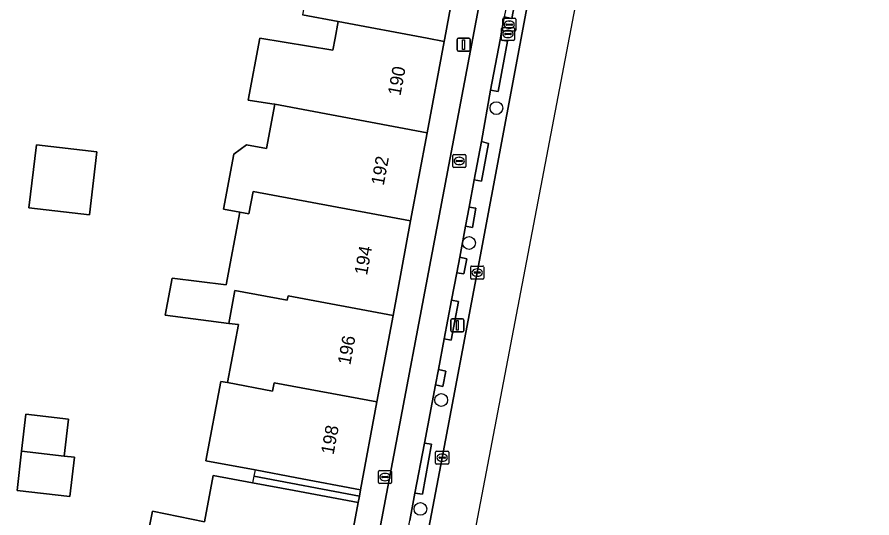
# Model space of a CAD drawing. Extents: x 161258 to 161838, y 380833 to 381727.
# Drawn here: x 161770.2 to 161835.8, y 381463.2 to 381501.6 of the extents above; entities that cross this region are included whole.
import ezdxf

# ---------------------------------------------------------------- set-up
doc = ezdxf.new("R2010")
doc.units = 0
for name, color, linetype in [('IMGEO_Berm_open', 7, 'Continuous'), ('IMGEO_Boom', 7, 'Continuous'), ('IMGEO_Brandkraan', 7, 'Continuous'), ('IMGEO_Erf', 7, 'Continuous'), ('IMGEO_Fietspad_open', 7, 'Continuous'), ('IMGEO_Kolk', 7, 'Continuous'), ('IMGEO_Lichtmast', 7, 'Continuous'), ('IMGEO_Pand', 7, 'Continuous'), ('IMGEO_Pand_nummerreeks', 7, 'Continuous'), ('IMGEO_Pand_overbouw', 7, 'Continuous'), ('IMGEO_Rijbaan_regionaal_gesloten', 7, 'Continuous'), ('IMGEO_Rioolput', 7, 'Continuous'), ('IMGEO_Voetpad_open', 7, 'Continuous')]:
    doc.layers.add(name, color=color, linetype=linetype)

msp = doc.modelspace()

# ---------------------------------------------------------------- linework, layer by layer
at = {"layer": 'IMGEO_Berm_open'}
for points in [[(161805.513, 381482.046), (161808.875, 381500), (161812.487, 381519.293), (161812.558, 381519.511)], [(161808.598, 381503.831), (161808.168, 381501.508), (161807.583, 381501.645), (161807.282, 381499.872), (161807.834, 381499.778), (161807.133, 381495.917), (161806.523, 381496.01), (161805.852, 381492.09), (161806.382, 381491.945), (161805.843, 381489.053), (161805.293, 381489.139), (161804.896, 381487.045), (161805.419, 381486.971), (161805.145, 381485.511), (161804.621, 381485.594), (161804.171, 381483.22), (161804.731, 381483.102), (161804.488, 381481.952), (161803.946, 381482.034), (161803.55, 381479.94), (161804.089, 381479.832), (161803.523, 381476.874), (161802.986, 381476.963), (161802.541, 381474.615), (161803.117, 381474.488), (161802.874, 381473.327), (161802.318, 381473.437), (161801.475, 381468.984), (161802.019, 381468.902), (161801.32, 381465.054), (161800.746, 381465.136), (161800.35, 381463.048)], [(161798.642, 381445.853), (161802.827, 381467.862), (161805.513, 381482.046)]]:
    msp.add_lwpolyline(points, dxfattribs=at)
at = {"layer": 'IMGEO_Boom'}
for centre in [(161806.989, 381494.646), (161804.889, 381484.311), (161802.754, 381472.278), (161801.159, 381463.936)]:
    msp.add_circle(centre, 0.489, dxfattribs=at)
at = {"layer": 'IMGEO_Brandkraan'}
for p, q in [((161797.948, 381465.952), (161797.948, 381466.804)), ((161798.023, 381466.878), (161798.875, 381466.878)), ((161798.436, 381466.658), (161798.461, 381466.658)), ((161798.949, 381466.804), (161798.949, 381465.952)), ((161798.207, 381466.372), (161798.207, 381466.384)), ((161798.645, 381466.335), (161798.247, 381466.335)), ((161798.25, 381466.421), (161798.648, 381466.421)), ((161798.459, 381466.098), (161798.434, 381466.098)), ((161798.691, 381466.384), (161798.691, 381466.372)), ((161798.875, 381465.878), (161798.023, 381465.878))]:
    msp.add_line(p, q, dxfattribs=at)
for points in [[(161797.948, 381465.952), (161797.948, 381466.804)], [(161798.023, 381466.878), (161798.875, 381466.878)], [(161798.949, 381466.804), (161798.949, 381465.952)], [(161798.875, 381465.878), (161798.023, 381465.878)]]:
    msp.add_lwpolyline(points, dxfattribs=at)
for centre, radius, start, end in [((161798.025, 381466.802), 0.0765, 91.55205, 178.44795), ((161798.025, 381466.802), 0.0765, 91.55205, 178.44795), ((161798.873, 381466.802), 0.0765, 1.55205, 88.44795), ((161798.873, 381466.802), 0.0765, 1.55205, 88.44795), ((161798.247, 381466.381), 0.0403, 85.87752, 175.75265), ((161798.244, 381466.371), 0.0366, 178.93798, 274.71019), ((161798.648, 381466.378), 0.043, 264.86636, 352.45326), ((161798.652, 381466.383), 0.0386, 1.73085, 96.63898), ((161798.025, 381465.954), 0.0765, 181.55205, 268.44795), ((161798.025, 381465.954), 0.0765, 181.55205, 268.44795), ((161798.873, 381465.954), 0.0765, 271.55205, 358.44795), ((161798.873, 381465.954), 0.0765, 271.55205, 358.44795)]:
    msp.add_arc(centre, radius, start, end, dxfattribs=at)
for centre, major_axis, ratio, start_param, end_param in [((161798.435, 381466.378), (-0.387, 0.002), 0.722429, 4.712389, 7.853982), ((161798.46, 381466.378), (-0.39, 0.002), 0.717154, 1.570796, 4.712389)]:
    msp.add_ellipse(centre, major_axis=major_axis, ratio=ratio, start_param=start_param, end_param=end_param, dxfattribs=at)
at = {"layer": 'IMGEO_Erf'}
msp.add_lwpolyline([(161779.973, 381460.541), (161780.625, 381463.756), (161784.614, 381462.947), (161785.28, 381466.508), (161788.283, 381465.945), (161791.478, 381465.346), (161796.391, 381464.426), (161796.482, 381464.918), (161796.574, 381465.41), (161791.679, 381466.328), (161788.485, 381466.926), (161784.724, 381467.63), (161785.864, 381473.71), (161786.375, 381473.614), (161787.212, 381478.056), (161786.468, 381478.151), (161781.6, 381478.771), (161782.137, 381481.619), (161786.259, 381481.094), (161787.311, 381486.673), (161786.068, 381486.907), (161786.862, 381491.115), (161787.825, 381491.834), (161789.357, 381491.545), (161789.997, 381494.94), (161789.767, 381494.983), (161787.969, 381495.258), (161788.862, 381500), (161794.446, 381499.089), (161794.618, 381500), (161794.859, 381501.276), (161792.127, 381501.787)], dxfattribs=at)
for points in [[(161771.153, 381487.018), (161771.728, 381491.845), (161776.363, 381491.293), (161775.788, 381486.466)], [(161770.913, 381471.184), (161774.182, 381470.808), (161773.858, 381467.981), (161774.641, 381467.89), (161774.295, 381464.883), (161770.243, 381465.349), (161770.589, 381468.362)]]:
    msp.add_lwpolyline(points, close=True, dxfattribs=at)
at = {"layer": 'IMGEO_Fietspad_open'}
for points in [[(161809.91, 381525.057), (161805.168, 381500), (161795.911, 381451.079), (161792.085, 381430.647), (161788.338, 381413.247)], [(161796.257, 381441.443), (161796.987, 381445.294), (161797.266, 381446.765), (161798.054, 381450.925), (161798.845, 381455.103), (161799.284, 381457.419), (161799.564, 381458.899), (161800.35, 381463.048), (161800.746, 381465.136), (161801.475, 381468.984), (161802.318, 381473.437), (161802.541, 381474.615), (161802.986, 381476.963), (161803.55, 381479.94), (161803.946, 381482.034), (161804.171, 381483.22), (161804.621, 381485.594), (161804.896, 381487.045), (161805.293, 381489.139), (161805.852, 381492.09), (161806.523, 381496.01), (161807.282, 381499.872), (161807.583, 381501.645)]]:
    msp.add_lwpolyline(points, dxfattribs=at)
at = {"layer": 'IMGEO_Kolk'}
for p, q in [((161805.015, 381481.62), (161805.015, 381482.472)), ((161805.09, 381482.546), (161805.942, 381482.546)), ((161806.016, 381482.472), (161806.016, 381481.62)), ((161805.274, 381482.04), (161805.274, 381482.052)), ((161805.712, 381482.003), (161805.314, 381482.003)), ((161805.317, 381482.089), (161805.715, 381482.089)), ((161805.526, 381481.766), (161805.501, 381481.766)), ((161805.503, 381482.326), (161805.528, 381482.326)), ((161805.758, 381482.052), (161805.758, 381482.04)), ((161805.942, 381481.546), (161805.09, 381481.546)), ((161802.329, 381467.437), (161802.329, 381468.289)), ((161802.404, 381468.363), (161803.256, 381468.363)), ((161802.817, 381468.143), (161802.842, 381468.143)), ((161803.33, 381468.289), (161803.33, 381467.437)), ((161803.256, 381467.363), (161802.404, 381467.363)), ((161802.588, 381467.857), (161802.588, 381467.869)), ((161803.026, 381467.82), (161802.628, 381467.82)), ((161802.631, 381467.906), (161803.029, 381467.906)), ((161802.84, 381467.583), (161802.815, 381467.583)), ((161803.072, 381467.869), (161803.072, 381467.857))]:
    msp.add_line(p, q, dxfattribs=at)
for points in [[(161805.015, 381481.62), (161805.015, 381482.472)], [(161805.09, 381482.546), (161805.942, 381482.546)], [(161806.016, 381482.472), (161806.016, 381481.62)], [(161805.942, 381481.546), (161805.09, 381481.546)], [(161802.329, 381467.437), (161802.329, 381468.289)], [(161802.404, 381468.363), (161803.256, 381468.363)], [(161803.33, 381468.289), (161803.33, 381467.437)], [(161803.256, 381467.363), (161802.404, 381467.363)]]:
    msp.add_lwpolyline(points, dxfattribs=at)
for centre, radius, start, end in [((161805.092, 381482.47), 0.0765, 91.55205, 178.44795), ((161805.092, 381482.47), 0.0765, 91.55205, 178.44795), ((161805.94, 381482.47), 0.0765, 1.55205, 88.44795), ((161805.94, 381482.47), 0.0765, 1.55205, 88.44795), ((161805.314, 381482.049), 0.0403, 85.87752, 175.75265), ((161805.311, 381482.039), 0.0366, 178.93798, 274.71019), ((161805.715, 381482.046), 0.043, 264.86636, 352.45326), ((161805.719, 381482.051), 0.0386, 1.73085, 96.63898), ((161805.092, 381481.622), 0.0765, 181.55205, 268.44795), ((161805.092, 381481.622), 0.0765, 181.55205, 268.44795), ((161805.94, 381481.622), 0.0765, 271.55205, 358.44795), ((161805.94, 381481.622), 0.0765, 271.55205, 358.44795), ((161802.406, 381468.287), 0.0765, 91.55205, 178.44795), ((161802.406, 381468.287), 0.0765, 91.55205, 178.44795), ((161803.254, 381468.287), 0.0765, 1.55205, 88.44795), ((161803.254, 381468.287), 0.0765, 1.55205, 88.44795), ((161802.406, 381467.439), 0.0765, 181.55205, 268.44795), ((161802.406, 381467.439), 0.0765, 181.55205, 268.44795), ((161802.628, 381467.866), 0.0403, 85.87752, 175.75265), ((161802.625, 381467.856), 0.0366, 178.93798, 274.71019), ((161803.029, 381467.863), 0.043, 264.86636, 352.45326), ((161803.033, 381467.868), 0.0386, 1.73085, 96.63898), ((161803.254, 381467.439), 0.0765, 271.55205, 358.44795), ((161803.254, 381467.439), 0.0765, 271.55205, 358.44795)]:
    msp.add_arc(centre, radius, start, end, dxfattribs=at)
for centre, major_axis, ratio, start_param, end_param in [((161805.502, 381482.046), (-0.387, 0.002), 0.722429, 4.712389, 7.853982), ((161805.527, 381482.046), (-0.39, 0.002), 0.717154, 1.570796, 4.712389), ((161802.816, 381467.863), (-0.387, 0.002), 0.722429, 4.712389, 7.853982), ((161802.841, 381467.863), (-0.39, 0.002), 0.717154, 1.570796, 4.712389)]:
    msp.add_ellipse(centre, major_axis=major_axis, ratio=ratio, start_param=start_param, end_param=end_param, dxfattribs=at)
at = {"layer": 'IMGEO_Lichtmast'}
for p, q in [((161803.979, 381499.105), (161803.979, 381499.905)), ((161803.979, 381499.905), (161803.979, 381499.105)), ((161804.079, 381500.005), (161804.869, 381500.005)), ((161804.869, 381500.005), (161804.079, 381500.005)), ((161804.969, 381499.905), (161804.969, 381499.105)), ((161804.969, 381499.105), (161804.969, 381499.905)), ((161804.869, 381499.005), (161804.079, 381499.005)), ((161804.079, 381499.005), (161804.869, 381499.005)), ((161803.597, 381478.506), (161804.387, 381478.506)), ((161804.387, 381478.506), (161803.597, 381478.506)), ((161803.497, 381477.606), (161803.497, 381478.406)), ((161803.497, 381478.406), (161803.497, 381477.606)), ((161804.487, 381478.406), (161804.487, 381477.606)), ((161804.487, 381477.606), (161804.487, 381478.406)), ((161804.387, 381477.506), (161803.597, 381477.506)), ((161803.597, 381477.506), (161804.387, 381477.506))]:
    msp.add_line(p, q, dxfattribs=at)
for points in [[(161804.399, 381499.88), (161804.549, 381499.88), (161804.549, 381499.13), (161804.399, 381499.13), (161804.399, 381499.88)], [(161803.917, 381478.381), (161804.067, 381478.381), (161804.067, 381477.631), (161803.917, 381477.631), (161803.917, 381478.381)]]:
    msp.add_lwpolyline(points, dxfattribs=at)
for centre, start, end in [((161804.079, 381499.905), 90, 180), ((161804.079, 381499.905), 90, 180), ((161804.869, 381499.905), 0, 90), ((161804.869, 381499.905), 360, 90), ((161804.079, 381499.105), 180, 270), ((161804.079, 381499.105), 180, 270), ((161804.869, 381499.105), 270, 0), ((161804.869, 381499.105), 270, 0), ((161803.597, 381478.406), 90, 180), ((161803.597, 381478.406), 90, 180), ((161804.387, 381478.406), 0, 90), ((161804.387, 381478.406), 360, 90), ((161803.597, 381477.606), 180, 270), ((161803.597, 381477.606), 180, 270), ((161804.387, 381477.606), 270, 0), ((161804.387, 381477.606), 270, 0)]:
    msp.add_arc(centre, 0.1, start, end, dxfattribs=at)
at = {"layer": 'IMGEO_Pand'}
for points in [[(161804.264, 381506.66), (161796.159, 381508.176), (161793.418, 381508.689), (161792.127, 381501.787), (161794.859, 381501.276), (161801.684, 381500), (161802.977, 381499.759), (161803.022, 381500)], [(161802.977, 381499.759), (161801.684, 381500), (161794.859, 381501.276), (161794.618, 381500), (161794.446, 381499.089), (161788.862, 381500), (161787.969, 381495.258), (161789.767, 381494.983), (161789.997, 381494.94), (161801.672, 381492.76)], [(161801.672, 381492.76), (161789.997, 381494.94), (161789.357, 381491.545), (161787.825, 381491.834), (161786.862, 381491.115), (161786.068, 381486.907), (161787.311, 381486.673), (161788.011, 381486.541), (161788.33, 381488.266), (161800.413, 381486.006)], [(161775.788, 381486.466), (161776.363, 381491.293), (161771.728, 381491.845), (161771.153, 381487.018)], [(161786.468, 381478.151), (161786.934, 381480.672), (161790.954, 381479.929), (161791.014, 381480.252), (161799.06, 381478.747), (161800.413, 381486.006), (161788.33, 381488.266), (161788.011, 381486.541), (161787.311, 381486.673), (161786.259, 381481.094), (161782.137, 381481.619), (161781.6, 381478.771)], [(161786.468, 381478.151), (161787.212, 381478.056), (161786.375, 381473.614), (161789.833, 381472.967), (161789.952, 381473.604), (161797.827, 381472.131), (161799.06, 381478.747), (161791.014, 381480.252), (161790.954, 381479.929), (161786.934, 381480.672)], [(161797.827, 381472.131), (161789.952, 381473.604), (161789.833, 381472.967), (161786.375, 381473.614), (161785.864, 381473.71), (161784.724, 381467.63), (161788.485, 381466.926), (161791.679, 381466.328), (161796.574, 381465.41)], [(161774.182, 381470.808), (161770.913, 381471.184), (161770.589, 381468.362), (161773.858, 381467.981)], [(161774.641, 381467.89), (161773.858, 381467.981), (161770.589, 381468.362), (161770.243, 381465.349), (161774.295, 381464.883)], [(161783.931, 381459.288), (161786.926, 381458.681), (161795.043, 381457.163), (161796.391, 381464.426), (161791.478, 381465.346), (161788.283, 381465.945), (161785.28, 381466.508), (161784.614, 381462.947), (161780.625, 381463.756), (161779.973, 381460.541), (161784.019, 381459.72)]]:
    msp.add_lwpolyline(points, close=True, dxfattribs=at)
at = {"layer": 'IMGEO_Pand_overbouw'}
for points in [[(161788.485, 381466.926), (161788.384, 381466.436), (161796.482, 381464.918), (161796.574, 381465.41), (161791.679, 381466.328)], [(161788.384, 381466.436), (161788.283, 381465.945), (161791.478, 381465.346), (161796.391, 381464.426), (161796.482, 381464.918)]]:
    msp.add_lwpolyline(points, close=True, dxfattribs=at)
at = {"layer": 'IMGEO_Rijbaan_regionaal_gesloten'}
for points in [[(161732.705, 381071.484), (161732.705, 381071.238), (161742.349, 381122.541), (161776.386, 381306.634), (161779.513, 381323.547), (161779.709, 381323.516), (161781.032, 381330.976), (161790.829, 381386.201), (161813.475, 381504.752), (161831.216, 381599.902), (161831.886, 381604.233), (161835.772, 381629.362), (161830.258, 381630.974)], [(161812.558, 381519.511), (161812.487, 381519.293), (161808.875, 381500), (161805.513, 381482.046), (161802.827, 381467.862), (161798.642, 381445.853), (161795.675, 381429.807), (161795.205, 381427.327), (161795.046, 381426.438)]]:
    msp.add_lwpolyline(points, dxfattribs=at)
at = {"layer": 'IMGEO_Rioolput'}
for p, q in [((161807.469, 381500.615), (161807.469, 381501.467)), ((161807.544, 381501.541), (161808.396, 381501.541)), ((161808.47, 381501.467), (161808.47, 381500.615)), ((161807.374, 381499.904), (161807.374, 381500.756)), ((161807.449, 381500.83), (161808.301, 381500.83)), ((161807.728, 381501.035), (161807.728, 381501.047)), ((161808.166, 381500.998), (161807.768, 381500.998)), ((161807.771, 381501.084), (161808.169, 381501.084)), ((161807.98, 381500.761), (161807.955, 381500.761)), ((161807.957, 381501.321), (161807.982, 381501.321)), ((161808.212, 381501.047), (161808.212, 381501.035)), ((161808.375, 381500.756), (161808.375, 381499.904)), ((161808.396, 381500.541), (161807.544, 381500.541)), ((161807.633, 381500.324), (161807.633, 381500.336)), ((161808.071, 381500.287), (161807.673, 381500.287)), ((161807.676, 381500.373), (161808.074, 381500.373)), ((161807.862, 381500.61), (161807.887, 381500.61)), ((161808.117, 381500.336), (161808.117, 381500.324)), ((161808.301, 381499.83), (161807.449, 381499.83)), ((161807.885, 381500.05), (161807.86, 381500.05)), ((161803.638, 381490.174), (161803.638, 381491.026)), ((161803.713, 381491.1), (161804.565, 381491.1)), ((161804.126, 381490.88), (161804.151, 381490.88)), ((161804.639, 381491.026), (161804.639, 381490.174)), ((161803.897, 381490.594), (161803.897, 381490.606)), ((161804.335, 381490.557), (161803.937, 381490.557)), ((161803.94, 381490.643), (161804.338, 381490.643)), ((161804.149, 381490.32), (161804.124, 381490.32)), ((161804.381, 381490.606), (161804.381, 381490.594)), ((161804.565, 381490.1), (161803.713, 381490.1))]:
    msp.add_line(p, q, dxfattribs=at)
for points in [[(161807.469, 381500.615), (161807.469, 381501.467)], [(161807.544, 381501.541), (161808.396, 381501.541)], [(161808.47, 381501.467), (161808.47, 381500.615)], [(161807.374, 381499.904), (161807.374, 381500.756)], [(161807.449, 381500.83), (161808.301, 381500.83)], [(161808.375, 381500.756), (161808.375, 381499.904)], [(161808.396, 381500.541), (161807.544, 381500.541)], [(161808.301, 381499.83), (161807.449, 381499.83)], [(161803.638, 381490.174), (161803.638, 381491.026)], [(161803.713, 381491.1), (161804.565, 381491.1)], [(161804.639, 381491.026), (161804.639, 381490.174)], [(161804.565, 381490.1), (161803.713, 381490.1)]]:
    msp.add_lwpolyline(points, dxfattribs=at)
for centre, radius, start, end in [((161807.546, 381501.465), 0.0765, 91.55205, 178.44795), ((161807.546, 381501.465), 0.0765, 91.55205, 178.44795), ((161808.394, 381501.465), 0.0765, 1.55205, 88.44795), ((161808.394, 381501.465), 0.0765, 1.55205, 88.44795), ((161807.451, 381500.754), 0.0765, 91.55205, 178.44795), ((161807.451, 381500.754), 0.0765, 91.55205, 178.44795), ((161807.768, 381501.044), 0.0403, 85.87752, 175.75265), ((161807.765, 381501.034), 0.0366, 178.93798, 274.71019), ((161808.169, 381501.041), 0.043, 264.86636, 352.45326), ((161808.173, 381501.046), 0.0386, 1.73085, 96.63898), ((161808.299, 381500.754), 0.0765, 1.55205, 88.44795), ((161808.299, 381500.754), 0.0765, 1.55205, 88.44795), ((161807.546, 381500.617), 0.0765, 181.55205, 268.44795), ((161807.546, 381500.617), 0.0765, 181.55205, 268.44795), ((161807.673, 381500.333), 0.0403, 85.87752, 175.75265), ((161807.67, 381500.323), 0.0366, 178.93798, 274.71019), ((161808.074, 381500.33), 0.043, 264.86636, 352.45326), ((161808.078, 381500.335), 0.0386, 1.73085, 96.63898), ((161808.394, 381500.617), 0.0765, 271.55205, 358.44795), ((161808.394, 381500.617), 0.0765, 271.55205, 358.44795), ((161807.451, 381499.906), 0.0765, 181.55205, 268.44795), ((161807.451, 381499.906), 0.0765, 181.55205, 268.44795), ((161808.299, 381499.906), 0.0765, 271.55205, 358.44795), ((161808.299, 381499.906), 0.0765, 271.55205, 358.44795), ((161803.715, 381491.024), 0.0765, 91.55205, 178.44795), ((161803.715, 381491.024), 0.0765, 91.55205, 178.44795), ((161804.563, 381491.024), 0.0765, 1.55205, 88.44795), ((161804.563, 381491.024), 0.0765, 1.55205, 88.44795), ((161803.937, 381490.603), 0.0403, 85.87752, 175.75265), ((161803.934, 381490.593), 0.0366, 178.93798, 274.71019), ((161804.338, 381490.6), 0.043, 264.86636, 352.45326), ((161804.342, 381490.605), 0.0386, 1.73085, 96.63898), ((161803.715, 381490.176), 0.0765, 181.55205, 268.44795), ((161803.715, 381490.176), 0.0765, 181.55205, 268.44795), ((161804.563, 381490.176), 0.0765, 271.55205, 358.44795), ((161804.563, 381490.176), 0.0765, 271.55205, 358.44795)]:
    msp.add_arc(centre, radius, start, end, dxfattribs=at)
for centre, major_axis, ratio, start_param, end_param in [((161807.956, 381501.041), (-0.387, 0.002), 0.722429, 4.712389, 7.853982), ((161807.981, 381501.041), (-0.39, 0.002), 0.717154, 1.570796, 4.712389), ((161807.861, 381500.33), (-0.387, 0.002), 0.722429, 4.712389, 7.853982), ((161807.886, 381500.33), (-0.39, 0.002), 0.717154, 1.570796, 4.712389), ((161804.125, 381490.6), (-0.387, 0.002), 0.722429, 4.712389, 7.853982), ((161804.15, 381490.6), (-0.39, 0.002), 0.717154, 1.570796, 4.712389)]:
    msp.add_ellipse(centre, major_axis=major_axis, ratio=ratio, start_param=start_param, end_param=end_param, dxfattribs=at)
at = {"layer": 'IMGEO_Voetpad_open'}
for points in [[(161774.147, 381338.339), (161776.847, 381352.346), (161788.338, 381413.247), (161792.085, 381430.647), (161795.911, 381451.079), (161805.168, 381500), (161809.91, 381525.057)], [(161804.264, 381506.66), (161803.022, 381500), (161802.977, 381499.759), (161801.672, 381492.76), (161800.413, 381486.006), (161799.06, 381478.747), (161797.827, 381472.131), (161796.574, 381465.41), (161796.482, 381464.918), (161796.391, 381464.426), (161795.043, 381457.163), (161793.753, 381450.216), (161792.476, 381443.339), (161791.179, 381436.353), (161789.916, 381429.55), (161788.651, 381422.734), (161788.344, 381422.794), (161787.036, 381416.236), (161786.798, 381416.269), (161772.254, 381339.69), (161749.605, 381342.632)]]:
    msp.add_lwpolyline(points, dxfattribs=at)
for points in [[(161808.598, 381503.831), (161808.057, 381503.928), (161807.583, 381501.645), (161808.168, 381501.508)], [(161807.834, 381499.778), (161807.282, 381499.872), (161806.523, 381496.01), (161807.133, 381495.917)], [(161805.852, 381492.09), (161805.293, 381489.139), (161805.843, 381489.053), (161806.382, 381491.945)], [(161804.896, 381487.045), (161804.621, 381485.594), (161805.145, 381485.511), (161805.419, 381486.971)], [(161804.171, 381483.22), (161803.946, 381482.034), (161804.488, 381481.952), (161804.731, 381483.102)], [(161803.55, 381479.94), (161802.986, 381476.963), (161803.523, 381476.874), (161804.089, 381479.832)], [(161802.541, 381474.615), (161802.318, 381473.437), (161802.874, 381473.327), (161803.117, 381474.488)], [(161801.475, 381468.984), (161800.746, 381465.136), (161801.32, 381465.054), (161802.019, 381468.902)]]:
    msp.add_lwpolyline(points, close=True, dxfattribs=at)

# ---------------------------------------------------------------- texts
at = {"layer": 'IMGEO_Pand_nummerreeks'}
for s, rotation, p in [('190', 79.4406, (161799.629, 381495.548)), ('192', 79.4406, (161798.346, 381488.667)), ('194', 79.4399, (161797.065, 381481.794)), ('196', 79.4399, (161795.784, 381474.919)), ('198', 79.4399, (161794.502, 381468.048))]:
    msp.add_text(s, height=1, rotation=rotation, dxfattribs=at).set_placement(p)

doc.saveas('drawing.dxf')
